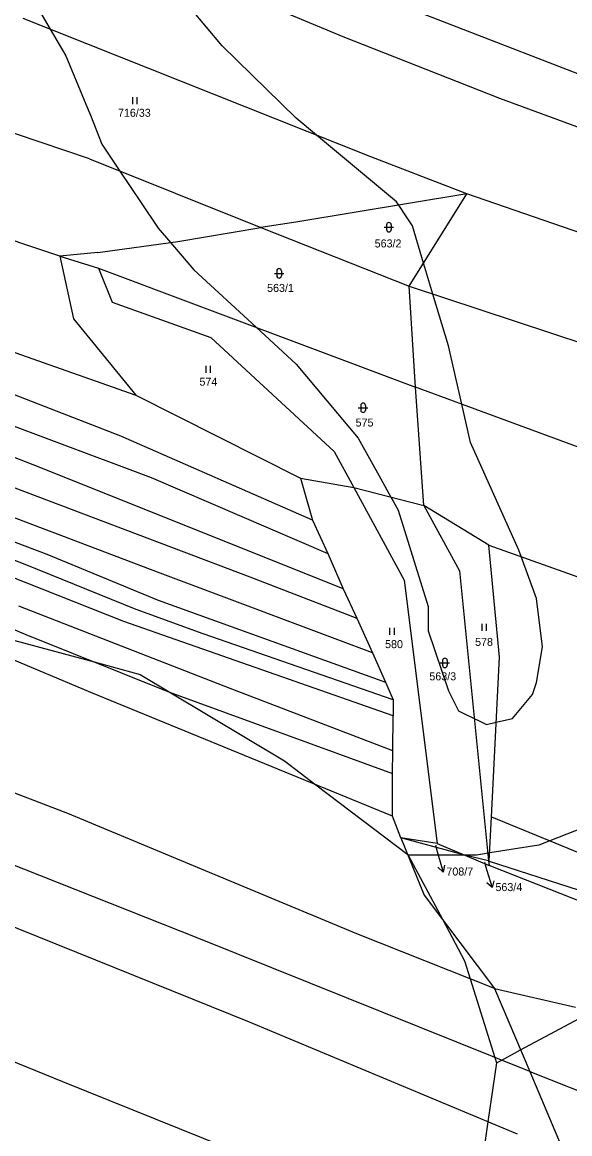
# Model space of a CAD drawing. Extents: x -749173 to -746119, y -1132678 to -1130338.
# Drawn here: x -748299.2 to -748183, y -1131207.1 to -1130971 of the extents above; entities that cross this region are included whole.
import ezdxf

# ---------------------------------------------------------------- set-up
doc = ezdxf.new("R2010")
doc.units = 0
for name, color, linetype in [('Vrstva 1', 7, 'Continuous'), ('Vrstva 16', 7, 'Continuous'), ('Vrstva 18', 7, 'Continuous'), ('Vrstva 25', 7, 'Continuous'), ('Vrstva 52', 7, 'Continuous'), ('Vrstva 6', 7, 'Continuous')]:
    doc.layers.add(name, color=color, linetype=linetype)

msp = doc.modelspace()

# ---------------------------------------------------------------- linework, layer by layer
at = {"layer": 'Vrstva 1'}
for points in [[(-748225.2, -1130999.57), (-748298.99, -1130970.22)], [(-748204.79, -1131007.48), (-748225.2, -1130999.57)], [(-748204.79, -1131007.48), (-748241.16, -1131013.45)], [(-748217.06, -1131027.07), (-748204.79, -1131007.48)], [(-748241.16, -1131013.45), (-748248.56, -1131014.62)], [(-748266.19, -1131017.56), (-748248.56, -1131014.62)], [(-748283.2, -1131019.93), (-748266.19, -1131017.56)], [(-748283.2, -1131019.93), (-748291.24, -1131020.69)], [(-748291.24, -1131020.69), (-748283.01, -1131023.21)], [(-748291.24, -1131020.69), (-748288.34, -1131033.98)], [(-748283.01, -1131023.21), (-748280.09, -1131030.45)], [(-748215.75, -1131048.5), (-748217.06, -1131027.07)], [(-748280.09, -1131030.45), (-748259.19, -1131037.98)], [(-748288.34, -1131033.98), (-748275.09, -1131050.22)], [(-748313.1, -1131036.82), (-748275.09, -1131050.22)], [(-748259.19, -1131037.98), (-748232.97, -1131062.2)], [(-748213.94, -1131073.65), (-748215.75, -1131048.5)], [(-748275.09, -1131050.22), (-748240.13, -1131067.81)], [(-748232.97, -1131062.2), (-748228.85, -1131069.78)], [(-748240.13, -1131067.81), (-748237.57, -1131076.74)], [(-748228.85, -1131069.78), (-748218.16, -1131089.46)], [(-748277.63, -1131098.3), (-748343.3, -1131072.28)], [(-748200.15, -1131082.03), (-748213.94, -1131073.65)], [(-748213.94, -1131073.65), (-748206.41, -1131087.48)], [(-748237.57, -1131076.74), (-748234.3, -1131083.82)], [(-748197.87, -1131105.84), (-748200.15, -1131082.03)], [(-748234.3, -1131083.82), (-748231.06, -1131091.34)], [(-748206.41, -1131087.48), (-748200.2, -1131149.11)], [(-748231.06, -1131091.34), (-748228.17, -1131097.58)], [(-748218.16, -1131089.46), (-748211.14, -1131145.42)], [(-748220.47, -1131118.31), (-748277.63, -1131098.3)], [(-748228.17, -1131097.58), (-748224.84, -1131104.96)], [(-748224.84, -1131104.96), (-748222.1, -1131111.15)], [(-748199.59, -1131139.75), (-748197.87, -1131105.84)], [(-748222.1, -1131111.15), (-748220.43, -1131114.9)], [(-748220.43, -1131114.9), (-748220.47, -1131118.31)], [(-748220.53, -1131125.72), (-748220.47, -1131118.31)], [(-748220.57, -1131130.55), (-748220.53, -1131125.72)], [(-748220.64, -1131139.62), (-748220.57, -1131130.55)], [(-748218.82, -1131144.23), (-748220.64, -1131139.62)], [(-748200.06, -1131149.14), (-748199.59, -1131139.75)], [(-748211.14, -1131145.42), (-748218.82, -1131144.23)], [(-748211.14, -1131145.42), (-748205.28, -1131147.89)], [(-748205.28, -1131147.89), (-748200.11, -1131150.07)], [(-748200.2, -1131149.11), (-748200.11, -1131150.07)], [(-748200.11, -1131150.07), (-748200.06, -1131149.14)], [(-748142.12, -1131172.94), (-748200.11, -1131150.07)]]:
    msp.add_lwpolyline(points, dxfattribs=at)
at = {"layer": 'Vrstva 16'}
for p, q in [((-748209.53, -1131150.02), (-748209.88, -1131151.48)), ((-748199.12, -1131153.33), (-748199.46, -1131154.79))]:
    msp.add_line(p, q, dxfattribs=at)
for points in [[(-748211.51, -1131145.87), (-748211, -1131147.64)], [(-748211, -1131147.64), (-748209.88, -1131151.48), (-748210.97, -1131150.44)], [(-748201.1, -1131149.36), (-748200.62, -1131150.96)], [(-748200.62, -1131150.96), (-748199.46, -1131154.79), (-748200.56, -1131153.76)]]:
    msp.add_lwpolyline(points, dxfattribs=at)
at = {"layer": 'Vrstva 25'}
for p, q in [((-748275.84, -1130986.88), (-748275.84, -1130988.38)), ((-748274.84, -1130988.38), (-748274.84, -1130986.88)), ((-748222.37, -1131014.54), (-748220.37, -1131014.54)), ((-748221.87, -1131014.04), (-748221.87, -1131015.04)), ((-748220.87, -1131014.04), (-748220.87, -1131015.04)), ((-748245.69, -1131024.33), (-748243.69, -1131024.33)), ((-748245.19, -1131023.83), (-748245.19, -1131024.83)), ((-748244.19, -1131023.83), (-748244.19, -1131024.83)), ((-748260.26, -1131043.99), (-748260.26, -1131045.49)), ((-748259.26, -1131045.49), (-748259.26, -1131043.99)), ((-748227.86, -1131052.88), (-748225.86, -1131052.88)), ((-748227.36, -1131052.38), (-748227.36, -1131053.38)), ((-748226.36, -1131052.38), (-748226.36, -1131053.38)), ((-748221.21, -1131099.64), (-748221.21, -1131101.14)), ((-748220.21, -1131101.14), (-748220.21, -1131099.64)), ((-748201.66, -1131098.78), (-748201.66, -1131100.28)), ((-748200.66, -1131100.28), (-748200.66, -1131098.78)), ((-748210.47, -1131107.07), (-748208.47, -1131107.07)), ((-748209.97, -1131106.57), (-748209.97, -1131107.57)), ((-748208.97, -1131106.57), (-748208.97, -1131107.57))]:
    msp.add_line(p, q, dxfattribs=at)
for centre, start, end in [((-748221.37, -1131014.04), 0, 180), ((-748221.37, -1131015.04), 180, 0), ((-748244.69, -1131023.83), 0, 180), ((-748244.69, -1131024.83), 180, 0), ((-748226.86, -1131052.38), 0, 180), ((-748226.86, -1131053.38), 180, 0), ((-748209.47, -1131106.57), 0, 180), ((-748209.47, -1131107.57), 180, 0)]:
    msp.add_arc(centre, 0.5, start, end, dxfattribs=at)
at = {"layer": 'Vrstva 52'}
for points in [[(-748200.62, -1131120.12), (-748198.57, -1131119.66), (-748195.12, -1131118.87), (-748190.87, -1131113.75), (-748190, -1131111.25), (-748188.75, -1131103.62), (-748190, -1131093.37), (-748193.31, -1131084.46), (-748193.81, -1131083.12), (-748204.06, -1131060.25), (-748205.92, -1131052.14), (-748208.75, -1131039.75), (-748212.05, -1131028.73), (-748213.74, -1131023.07), (-748214, -1131022.19), (-748216.37, -1131014.25), (-748217.77, -1131012.13), (-748219.27, -1131009.86), (-748219.75, -1131009.12), (-748236.72, -1130994.99), (-748241.06, -1130991.37), (-748256.75, -1130976), (-748273.41, -1130956.1)], [(-748295.5, -1130968.75), (-748293.28, -1130972.49), (-748289.94, -1130978.12), (-748285.69, -1130988.37), (-748284.74, -1130990.77), (-748282.31, -1130996.87), (-748280.46, -1130999.65), (-748278.48, -1131002.62), (-748274.13, -1131009.12), (-748270.37, -1131014.75), (-748267.77, -1131017.78), (-748262.75, -1131023.62), (-748249.56, -1131035.79), (-748241.06, -1131043.62), (-748227.87, -1131059.37), (-748223.07, -1131067.99), (-748220.93, -1131071.84), (-748220.45, -1131072.7), (-748219.37, -1131074.62), (-748213, -1131095.12), (-748213, -1131100.25), (-748208.75, -1131113), (-748206.62, -1131117.25), (-748205.74, -1131117.67), (-748203.25, -1131118.87), (-748202.24, -1131119.35), (-748200.62, -1131120.12)], [(-748310.37, -1131099.75), (-748283.94, -1131106.87), (-748282.37, -1131107.29), (-748274.19, -1131109.5), (-748267.65, -1131113.42), (-748243.56, -1131127.87), (-748236.9, -1131132.93), (-748217.37, -1131147.78), (-748217.25, -1131147.87)], [(-748198.5, -1131192), (-748197.42, -1131191.42), (-748193.41, -1131189.27), (-748178.87, -1131181.48), (-748154.11, -1131168.21), (-748150.94, -1131166.51), (-748147.87, -1131164.87), (-748143.69, -1131162.71), (-748081.96, -1131130.79), (-748074.73, -1131127.06), (-748067.12, -1131123.12), (-748049.69, -1131116.37), (-748045.53, -1131116.03), (-748034.37, -1131115.12), (-748024.12, -1131115.87), (-748010.67, -1131117.51), (-748006.69, -1131118), (-748004.62, -1131118.49), (-747997.73, -1131120.13), (-747987.02, -1131122.69), (-747979.58, -1131124.46), (-747967.99, -1131127.23)], [(-748175.12, -1131140.12), (-748187.21, -1131144.83), (-748189.56, -1131145.75), (-748199.97, -1131147.43), (-748200.36, -1131147.49), (-748201.06, -1131147.6), (-748202.75, -1131147.87), (-748205.31, -1131147.87), (-748217.25, -1131147.87)], [(-748217.25, -1131147.87), (-748210.02, -1131161.5), (-748205.31, -1131170.37), (-748204.11, -1131174.19), (-748198.86, -1131190.84), (-748198.5, -1131192)], [(-748198.5, -1131192), (-748200.34, -1131204.55), (-748201.94, -1131215.5)]]:
    msp.add_lwpolyline(points, dxfattribs=at)
at = {"layer": 'Vrstva 6'}
for points in [[(-748253.46, -1130964.66), (-748231.13, -1130974.02)], [(-748170.66, -1130986.1), (-748215.31, -1130968.76)], [(-748231.13, -1130974.02), (-748197.86, -1130987.14)], [(-748197.86, -1130987.14), (-748178.05, -1130994.42)], [(-748284.95, -1131000.02), (-748316.44, -1130989.36)], [(-748284.95, -1131000.02), (-748248.56, -1131014.62)], [(-748291.24, -1131020.69), (-748343.93, -1131003.03)], [(-748178.35, -1131016.55), (-748204.79, -1131007.48)], [(-748248.56, -1131014.62), (-748217.06, -1131027.07)], [(-748283.01, -1131023.21), (-748215.75, -1131048.5)], [(-748217.06, -1131027.07), (-748179.59, -1131039.45)], [(-748278.3, -1131058.9), (-748324.79, -1131040.88)], [(-748179.65, -1131061.85), (-748215.75, -1131048.5)], [(-748295.64, -1131065.48), (-748327.49, -1131053.12)], [(-748314.24, -1131051.8), (-748271.86, -1131067.7)], [(-748237.57, -1131076.74), (-748278.3, -1131058.9)], [(-748322.13, -1131061.79), (-748250.9, -1131088.82)], [(-748231.06, -1131091.34), (-748295.64, -1131065.48)], [(-748298.6, -1131086.14), (-748349.88, -1131066.18)], [(-748271.86, -1131067.7), (-748234.3, -1131083.82)], [(-748240.13, -1131067.81), (-748228.85, -1131069.78)], [(-748333.47, -1131069.02), (-748293.98, -1131083.95)], [(-748269.91, -1131088.03), (-748317.94, -1131069.78)], [(-748228.85, -1131069.78), (-748213.94, -1131073.65)], [(-748200.15, -1131082.03), (-748154.2, -1131098.38)], [(-748293.98, -1131083.95), (-748270.35, -1131093.73)], [(-748333.85, -1131086.07), (-748298.42, -1131101.04)], [(-748275, -1131095.72), (-748298.6, -1131086.14)], [(-748224.84, -1131104.96), (-748269.91, -1131088.03)], [(-748250.9, -1131088.82), (-748228.17, -1131097.58)], [(-748270.35, -1131093.73), (-748222.1, -1131111.15)], [(-748255.06, -1131112.5), (-748299.92, -1131094.99)], [(-748260.8, -1131100.91), (-748275, -1131095.72)], [(-748298.42, -1131101.04), (-748267.98, -1131113.3)], [(-748220.43, -1131114.9), (-748260.8, -1131100.91)], [(-748284.62, -1131113.32), (-748313.45, -1131101.22)], [(-748289.57, -1131139.04), (-748364.1, -1131110.45)], [(-748220.53, -1131125.72), (-748255.06, -1131112.5)], [(-748220.64, -1131139.62), (-748284.62, -1131113.32)], [(-748267.98, -1131113.3), (-748220.57, -1131130.55)], [(-748261.74, -1131165.6), (-748332.74, -1131137.52)], [(-748228.18, -1131164.59), (-748289.57, -1131139.04)], [(-748199.59, -1131139.75), (-748106.65, -1131177.93)], [(-748205.28, -1131147.89), (-748218.82, -1131144.23)], [(-748218.82, -1131144.23), (-748213.86, -1131156.39)], [(-748200.2, -1131149.11), (-748205.28, -1131147.89)], [(-748200.06, -1131149.14), (-748181.16, -1131155.26)], [(-748250.95, -1131183.36), (-748328.73, -1131151.99)], [(-748213.86, -1131156.39), (-748198.94, -1131176.25)], [(-748198.94, -1131176.25), (-748228.18, -1131164.59)], [(-748191.48, -1131193.81), (-748261.74, -1131165.6)], [(-748198.94, -1131176.25), (-748181.72, -1131180.2)], [(-748198.94, -1131176.25), (-748191.48, -1131193.81)], [(-748290.63, -1131196.06), (-748336.88, -1131177.2)], [(-748194.07, -1131207.17), (-748250.95, -1131183.36)], [(-748191.48, -1131193.81), (-748170.55, -1131202.15)], [(-748191.48, -1131193.81), (-748184.22, -1131210.98)], [(-748226.11, -1131222.02), (-748290.63, -1131196.06)]]:
    msp.add_lwpolyline(points, dxfattribs=at)

# ---------------------------------------------------------------- texts
at = {"layer": 'Vrstva 16'}
for s, p in [('708/7', (-748209.16, -1131152.22)), ('563/4', (-748198.75, -1131155.53))]:
    msp.add_text(s, height=1.7, dxfattribs=at).set_placement(p)
at = {"layer": 'Vrstva 18'}
for s, height, p in [('716/33', 1.7, (-748278.89, -1130991.08)), ('563/2', 1.7, (-748224.39, -1131018.83)), ('563/1', 1.7, (-748247.23, -1131028.28)), ('574', 1.7, (-748261.59, -1131048.19)), ('575', 1.7, (-748228.44, -1131056.87)), ('580', 1.7, (-748222.18, -1131103.93)), ('578', 1.7, (-748203.07, -1131103.46)), ('563/3', 1.7, (-748212.78, -1131110.77)), ('708/7', 0.1, (-748211.51, -1131145.87)), ('563/4', 0.1, (-748201.1, -1131149.36))]:
    msp.add_text(s, height=height, dxfattribs=at).set_placement(p)

doc.saveas('drawing.dxf')
